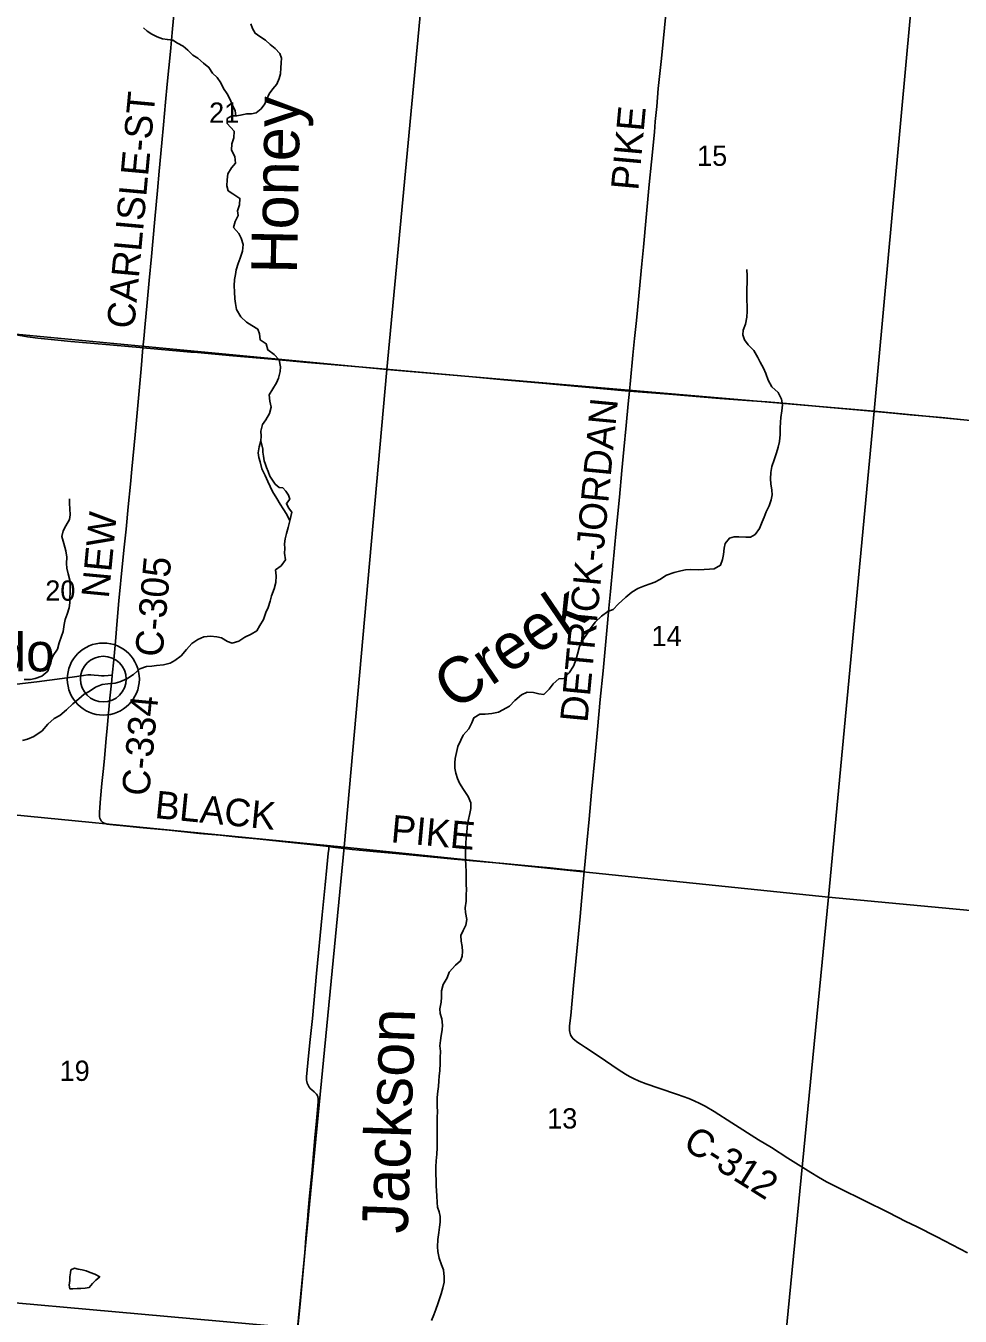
# Model space of a CAD drawing. Extents: x 0 to 1134, y 0 to 440.
# Drawn here: x 272.6 to 330.5, y 319.9 to 399.9 of the extents above; entities that cross this region are included whole.
import ezdxf

# ---------------------------------------------------------------- set-up
doc = ezdxf.new("R2010")
doc.units = 0
for name, color, linetype in [('GM_X_County_Road', 7, 'Continuous'), ('GM_X_County_Road_Text', 7, 'Continuous'), ('GM_X_Minor_Lake', 7, 'Continuous'), ('GM_X_Minor_River', 7, 'Continuous'), ('GM_X_Minor_River_Text', 7, 'Continuous'), ('GM_X_Section', 7, 'Continuous'), ('GM_X_Section_Text', 7, 'Continuous'), ('GM_X_State_Route', 7, 'Continuous'), ('GM_X_Unincorporated', 7, 'Continuous'), ('GM_X_Unincorporated_Location', 7, 'Continuous'), ('GM_X_Unincorporated_Text', 7, 'Continuous')]:
    doc.layers.add(name, color=color, linetype=linetype)

msp = doc.modelspace()

# ---------------------------------------------------------------- linework, layer by layer
at = {"layer": 'GM_X_County_Road'}
for points in [[(279.861, 379.909), (279.908, 380.453), (279.996, 381.38), (280.1, 382.493), (280.252, 384.07), (280.383, 385.555), (280.464, 386.484), (280.596, 387.875), (280.756, 389.639), (280.864, 390.845), (281.027, 392.608), (281.128, 393.722), (281.259, 395.113), (281.362, 396.227), (281.556, 398.268), (281.69, 399.659), (281.961, 402.535), (282.095, 403.927), (282.229, 405.318), (282.332, 406.525), (282.449, 407.731), (282.56, 408.937), (282.634, 409.679), (282.684, 410.129)], [(312.26, 400.786), (311.974, 397.818), (311.875, 396.892), (311.774, 395.965), (311.679, 394.851), (311.592, 393.923), (311.538, 393.273), (311.362, 391.418), (311.221, 390.028), (311.034, 387.986), (310.861, 386.131), (310.757, 385.111), (310.594, 383.348), (310.485, 382.236), (310.421, 381.587), (310.313, 380.474), (310.203, 379.455), (310.047, 377.879), (309.99, 377.225)], [(277.952, 359.63), (278.052, 360.573), (278.155, 361.714), (278.27, 363.014), (278.374, 364.221), (278.595, 366.539), (278.703, 367.558), (278.814, 368.671), (278.952, 370.061), (279.088, 371.452), (279.174, 372.381), (279.375, 374.514), (279.564, 376.555), (279.75, 378.597), (279.861, 379.909)], [(309.99, 377.225), (309.92, 376.44), (309.788, 375.096), (309.651, 373.611), (309.53, 372.312), (309.375, 370.642), (309.177, 368.601), (309.075, 367.487), (308.969, 366.375), (308.822, 364.797), (308.723, 363.777), (308.596, 362.385), (308.441, 360.809), (308.357, 359.881), (308.185, 358.119), (308.012, 356.263), (307.86, 354.686), (307.647, 352.366), (307.487, 350.697), (307.356, 349.211), (307.251, 348.098), (307.194, 347.465)], [(264.71, 358.866), (265.578, 358.794), (266.694, 358.712), (267.253, 358.681), (267.813, 358.665), (268.187, 358.669), (268.84, 358.713), (269.77, 358.792), (270.234, 358.837), (270.602, 358.876), (270.997, 358.919), (271.431, 358.974), (272.052, 359.058), (273.295, 359.206), (274.06, 359.314), (275.47, 359.506), (276.171, 359.605), (276.447, 359.635), (276.639, 359.64), (276.841, 359.625), (277.108, 359.6), (277.29, 359.59), (277.463, 359.585), (277.952, 359.63)], [(277.952, 359.63), (277.921, 359.312), (277.813, 358.198), (277.643, 356.341), (277.582, 355.691), (277.468, 354.486), (277.405, 353.837), (277.318, 352.908), (277.238, 351.979), (277.168, 351.142), (277.161, 350.952), (277.167, 350.855), (277.187, 350.76), (277.225, 350.671), (277.28, 350.59), (277.35, 350.522), (277.417, 350.466), (277.519, 350.428), (277.641, 350.397), (277.812, 350.376), (278.863, 350.264), (279.649, 350.189), (281.482, 350.012), (283.369, 349.822), (284.644, 349.701), (285.754, 349.593), (286.908, 349.474), (287.707, 349.396), (288.843, 349.276), (290.234, 349.13), (291.379, 348.999)], [(289.433, 318.992), (289.595, 320.664), (289.736, 322.244), (289.877, 323.838), (289.956, 324.754), (290.051, 325.869), (290.101, 326.427), (290.182, 327.372), (290.311, 328.75), (290.508, 330.981), (290.603, 332.004), (290.648, 332.468), (290.712, 333.209), (290.71, 333.372), (290.689, 333.522), (290.657, 333.602), (290.609, 333.671), (290.55, 333.735), (290.465, 333.815), (290.315, 333.938), (290.221, 334.021), (290.158, 334.095), (290.104, 334.175), (290.061, 334.261), (290.028, 334.352), (290.007, 334.446), (289.997, 334.541), (289.998, 334.731), (290.117, 336.034), (290.222, 337.055), (290.36, 338.354), (290.612, 341.142), (290.96, 344.765), (291.14, 346.623), (291.244, 347.717), (291.33, 348.573), (291.362, 348.852), (291.379, 348.999)], [(291.379, 348.999), (291.623, 348.971), (292.827, 348.83), (294.126, 348.695), (295.519, 348.568), (297.655, 348.371), (299.14, 348.231), (300.998, 348.061), (302.204, 347.946), (304.155, 347.772), (305.083, 347.682), (306.196, 347.572), (306.937, 347.492), (307.194, 347.465)], [(307.194, 347.465), (307.133, 346.799), (306.931, 344.665), (306.724, 342.532), (306.528, 340.397), (306.354, 338.542), (306.288, 337.892), (306.275, 337.703), (306.279, 337.608), (306.29, 337.513), (306.313, 337.42), (306.347, 337.33), (306.393, 337.245), (306.449, 337.168), (306.513, 337.096), (306.583, 337.031), (306.734, 336.916), (306.968, 336.762), (307.275, 336.551), (307.739, 336.238), (308.513, 335.719), (309.288, 335.201), (309.757, 334.896), (309.999, 334.754), (310.249, 334.626), (310.592, 334.475), (311.027, 334.306), (311.818, 334.026), (312.965, 333.635), (313.667, 333.386), (314.01, 333.254), (314.348, 333.092), (314.676, 332.918), (315.235, 332.584), (316.339, 331.89), (317.994, 330.844), (318.786, 330.353), (319.803, 329.697), (321.222, 328.801), (321.701, 328.512), (322.191, 328.241), (323.021, 327.814), (324.525, 327.072), (326.029, 326.329), (327.111, 325.784), (327.781, 325.456), (329.031, 324.834), (330.928, 323.837)]]:
    msp.add_lwpolyline(points, dxfattribs=at)
at = {"layer": 'GM_X_Minor_Lake'}
for points in [[(287.16, 374.14), (287.053, 373.777), (287.003, 373.402), (287.045, 373.117), (287.11, 372.831), (287.219, 372.409), (287.43, 371.985), (287.585, 371.618), (287.741, 371.309), (287.885, 371), (288.142, 370.575), (288.355, 370.22), (288.533, 369.933), (288.78, 369.577), (288.957, 369.188)], [(288.957, 369.188), (289.078, 369.722), (288.876, 369.997), (288.742, 370.261), (288.951, 370.52), (288.874, 370.783), (288.706, 371.013), (288.526, 371.22), (288.299, 371.257), (288.039, 371.465), (287.883, 371.706), (287.726, 371.958), (287.604, 372.245), (287.505, 372.496), (287.439, 372.668), (287.362, 372.908), (287.32, 373.182), (287.289, 373.444), (287.279, 373.615), (287.16, 374.14)], [(275.386, 322.784), (275.372, 322.602), (275.335, 322.341), (275.32, 322.113), (275.294, 321.84), (275.337, 321.6), (275.508, 321.61), (275.782, 321.629), (276.021, 321.627), (276.283, 321.646), (276.535, 321.689), (276.638, 321.813)], [(276.638, 321.813), (276.731, 321.926), (276.939, 322.151), (277.181, 322.353), (276.886, 322.505), (276.591, 322.611), (276.342, 322.716), (276.092, 322.776), (275.853, 322.825), (275.626, 322.884), (275.386, 322.784)]]:
    msp.add_lwpolyline(points, dxfattribs=at)
at = {"layer": 'GM_X_Minor_River'}
for points in [[(285.611, 394.283), (285.561, 394.594), (285.411, 394.939), (285.261, 395.295), (285.078, 395.641), (284.848, 395.977), (284.676, 396.323), (284.446, 396.647), (284.158, 396.916), (283.94, 397.274), (283.618, 397.544), (283.263, 397.838), (282.951, 398.04), (282.641, 398.343), (282.342, 398.59), (281.995, 398.781), (281.705, 398.971), (281.377, 399.002), (281.072, 399.055), (280.747, 399.178), (280.411, 399.334), (280.121, 399.524), (279.899, 399.734)], [(285.081, 393.793), (285.083, 394.106), (285.371, 394.28), (285.678, 394.284), (285.997, 394.344), (286.281, 394.393), (286.576, 394.397), (286.872, 394.457), (287.173, 394.699), (287.408, 395.012), (287.54, 395.304), (287.674, 395.63), (287.897, 395.943), (288.143, 396.232), (288.299, 396.58), (288.386, 396.885), (288.407, 397.249), (288.426, 397.555), (288.445, 397.85), (288.327, 398.138), (288.052, 398.441), (287.741, 398.688), (287.453, 398.957), (287.107, 399.193), (286.818, 399.394), (286.644, 399.683), (286.538, 399.97)], [(288.85, 368.779), (288.957, 369.188), (288.78, 369.577), (288.533, 369.933), (288.355, 370.22), (288.142, 370.575), (287.885, 371), (287.741, 371.309), (287.585, 371.618), (287.43, 371.985), (287.219, 372.409), (287.11, 372.831), (287.045, 373.117), (287.003, 373.402), (287.053, 373.777), (287.16, 374.14), (287.175, 374.436), (287.156, 374.744), (287.253, 375.153), (287.473, 375.447), (287.694, 375.831), (287.79, 376.217), (287.715, 376.594), (287.674, 376.993), (287.895, 377.355), (288.127, 377.728), (288.256, 378.023), (288.353, 378.443), (288.368, 378.728), (288.304, 379.15), (287.989, 379.484), (287.594, 379.773), (287.485, 380.15), (287.123, 380.394), (287.082, 380.77), (286.972, 381.056), (286.598, 381.288), (286.27, 381.486), (285.921, 381.831), (285.653, 382.267), (285.589, 382.644), (285.559, 382.94), (285.519, 383.362), (285.512, 383.75), (285.539, 384.137), (285.589, 384.444), (285.638, 384.728), (285.757, 385.125), (285.875, 385.465), (286.028, 385.885), (286.056, 386.295), (285.947, 386.694), (285.802, 386.981), (285.476, 387.36), (285.572, 387.735), (285.759, 388.097), (285.705, 388.394), (285.835, 388.769), (285.863, 389.155), (285.433, 389.445), (285.14, 389.631), (285.052, 389.928), (285.068, 390.304), (285.107, 390.691), (285.339, 391.052), (285.582, 391.346), (285.541, 391.745), (285.341, 392.157), (285.369, 392.544), (285.487, 392.918), (285.515, 393.317), (285.081, 393.793)], [(319.2, 373.754), (319.295, 374.095), (319.323, 374.527), (319.328, 374.926), (319.344, 375.302), (319.359, 375.586), (319.421, 375.995), (319.471, 376.371), (319.407, 376.724), (319.196, 377.126), (318.813, 377.483), (318.59, 377.896), (318.435, 378.319), (318.291, 378.64), (318.079, 379.007), (317.935, 379.293), (317.689, 379.729), (317.34, 380.097), (317.116, 380.407), (317.006, 380.705), (317.032, 380.989), (317.174, 381.375), (317.259, 381.807), (317.275, 382.182), (317.279, 382.501), (317.272, 382.843), (317.254, 383.242), (317.258, 383.561), (317.274, 383.959), (317.29, 384.369), (317.261, 384.745)], [(299.89, 346.337), (299.883, 346.656), (299.877, 347.078), (299.87, 347.488), (299.863, 347.807), (299.834, 348.252), (299.827, 348.605), (299.83, 348.889), (299.857, 349.185), (299.884, 349.572), (299.911, 349.857), (299.949, 350.198), (300.011, 350.607), (300.096, 351.062), (300.157, 351.369), (300.173, 351.721), (299.995, 352.111), (299.716, 352.536), (299.458, 352.937), (299.337, 353.223), (299.238, 353.543), (299.173, 353.863), (299.166, 354.182), (299.192, 354.467), (299.361, 355.194), (299.548, 355.601), (299.7, 355.907), (300.047, 356.29), (300.222, 356.675), (300.351, 356.981), (300.719, 357.205), (301.061, 357.212), (301.46, 357.242), (301.871, 357.34), (302.158, 357.473), (302.571, 357.707), (302.894, 358.057), (303.297, 358.394), (303.664, 358.56), (304.051, 358.544), (304.369, 358.472), (304.688, 358.434), (305.022, 358.749), (305.266, 359.077), (305.623, 359.403), (305.919, 359.411), (306.266, 359.771), (306.533, 360.189), (306.697, 360.609), (306.77, 360.916), (306.901, 361.392), (307.123, 361.823), (307.39, 362.218), (307.576, 362.523), (307.877, 362.896), (308.269, 363.279), (308.648, 363.57), (308.992, 363.691), (309.303, 364.018), (309.764, 364.445), (310.144, 364.76), (310.512, 364.983), (310.924, 365.149), (311.279, 365.271), (311.565, 365.381), (311.875, 365.548), (312.288, 365.817), (312.757, 365.982), (313.169, 366.08), (313.466, 366.145), (313.797, 366.164), (314.241, 366.147), (314.629, 366.177), (314.948, 366.184), (315.233, 366.204), (315.635, 366.427), (315.764, 366.79), (315.825, 367.097), (315.853, 367.484), (315.913, 367.779), (316.179, 368.117), (316.488, 368.194), (316.773, 368.202), (317.194, 368.163), (317.491, 368.182), (317.778, 368.338), (318.055, 368.699), (318.22, 369.119), (318.338, 369.413), (318.456, 369.731), (318.643, 370.116), (318.772, 370.479), (318.822, 370.797), (318.814, 371.082), (318.751, 371.481), (318.72, 371.789), (318.759, 372.176), (318.82, 372.54), (318.951, 372.96), (319.093, 373.402), (319.2, 373.754)], [(272.507, 359.346), (272.883, 359.364), (273.18, 359.406), (273.603, 359.561), (273.972, 359.875), (274.067, 360.17), (274.174, 360.545), (274.303, 360.851), (274.558, 361.235), (274.677, 361.632), (274.819, 362.041), (274.914, 362.336), (274.976, 362.756), (275.048, 363.063), (275.155, 363.392), (275.285, 363.789), (275.323, 364.108), (275.327, 364.404), (275.353, 364.745), (275.358, 365.11), (275.329, 365.509), (275.231, 365.897), (275.144, 366.251), (275.125, 366.536), (275.141, 366.923), (275.077, 367.322), (274.958, 367.779), (274.838, 368.214), (274.91, 368.566), (275.074, 368.872), (275.306, 369.256), (275.344, 369.563), (275.337, 369.928), (275.318, 370.258), (275.311, 370.543)], [(272.404, 355.577), (272.701, 355.653), (273.102, 355.819), (273.607, 356.166), (273.977, 356.595), (274.369, 356.932), (274.713, 357.122), (275.116, 357.481), (275.508, 357.853), (275.888, 358.156), (276.211, 358.437), (276.52, 358.615), (276.911, 358.884), (277.335, 359.039), (277.677, 359.08), (278.133, 359.12), (278.419, 359.208), (278.855, 359.385), (279.268, 359.665), (279.66, 360.014), (280.083, 360.168), (280.403, 360.187), (280.688, 360.218), (281.122, 360.27), (281.544, 360.356), (281.831, 360.524), (282.234, 360.827), (282.558, 361.221), (282.893, 361.582), (283.26, 361.828), (283.627, 362.006), (284.038, 362.047), (284.436, 361.997), (284.72, 361.936), (285.094, 361.704), (285.389, 361.61), (285.789, 361.73), (286.168, 361.977), (286.569, 362.165), (286.902, 362.367), (287.1, 362.706), (287.321, 363.068), (287.475, 363.51), (287.615, 363.805), (287.745, 364.202), (287.829, 364.543), (287.983, 364.974), (288.079, 365.371), (288.106, 365.769), (288.065, 366.146), (288.41, 366.404), (288.688, 366.765), (288.625, 367.176), (288.64, 367.472), (288.632, 367.768), (288.67, 368.064), (288.742, 368.404), (288.85, 368.779)], [(297.739, 319.64), (297.88, 319.992), (297.998, 320.332), (298.128, 320.684), (298.223, 320.979), (298.329, 321.285), (298.425, 321.66), (298.509, 322.012), (298.524, 322.342), (298.473, 322.787), (298.351, 323.085), (298.197, 323.497), (298.133, 323.907), (298.103, 324.215), (298.131, 324.659), (298.193, 325.091), (298.232, 325.421), (298.258, 325.74), (298.263, 326.093), (298.209, 326.378), (298.11, 326.664), (298.091, 326.961), (298.062, 327.36), (298.024, 327.975), (298.028, 328.283), (297.999, 328.739), (298.004, 329.172), (298.02, 329.536), (298.06, 329.957), (298.087, 330.344), (298.08, 330.72), (298.073, 331.062), (298.089, 331.426), (298.082, 331.79), (298.076, 332.235), (298.103, 332.565), (298.085, 332.918), (298.091, 333.453), (298.13, 333.852), (298.157, 334.147), (298.184, 334.489), (298.199, 334.785), (298.237, 335.137), (298.265, 335.57), (298.27, 335.923), (298.286, 336.333), (298.256, 336.664), (298.283, 336.982), (298.321, 337.301), (298.393, 337.653), (298.408, 337.937), (298.379, 338.325), (298.258, 338.657), (298.25, 338.942), (298.323, 339.374), (298.35, 339.681), (298.355, 340.068), (298.451, 340.454), (298.695, 340.861), (298.825, 341.224), (299.217, 341.653), (299.517, 341.922), (299.635, 342.217), (299.65, 342.502), (299.631, 342.821), (299.578, 343.152), (299.548, 343.494), (299.7, 343.811), (299.852, 344.14), (299.924, 344.48), (299.839, 344.914), (299.808, 345.211), (299.87, 345.62), (299.875, 346.007), (299.89, 346.337)]]:
    msp.add_lwpolyline(points, dxfattribs=at)
at = {"layer": 'GM_X_Section'}
for points in [[(297.835, 409.088), (294.966, 378.556), (264.588, 381.46), (267.649, 411.84)], [(297.835, 409.088), (327.944, 406.45), (325.155, 375.977), (294.966, 378.556)], [(327.944, 406.45), (357.826, 403.782), (354.999, 373.096), (325.155, 375.977)], [(264.588, 381.46), (294.966, 378.556), (292.327, 348.97), (261.94, 351.945)], [(294.966, 378.556), (325.155, 375.977), (322.315, 345.859), (292.327, 348.97)], [(325.155, 375.977), (354.999, 373.096), (352.002, 343.082), (322.315, 345.859)], [(261.94, 351.945), (292.327, 348.97), (289.435, 319.16), (259.043, 321.9)], [(292.327, 348.97), (322.315, 345.859), (319.437, 316.208), (289.435, 319.16)], [(322.315, 345.859), (352.002, 343.082), (349.223, 313.27), (319.437, 316.208)], [(259.043, 321.9), (289.435, 319.16), (286.421, 289.523), (256.46, 292.203)]]:
    msp.add_lwpolyline(points, close=True, dxfattribs=at)
at = {"layer": 'GM_X_State_Route'}
for points in [[(283.236, 379.605), (282.818, 379.643), (280.776, 379.828), (279.861, 379.909), (279.662, 379.924), (277.342, 380.132), (275.393, 380.302), (274.372, 380.396), (273.352, 380.5), (272.704, 380.585), (272.244, 380.66), (271.786, 380.753), (271.333, 380.868), (270.886, 381.002), (270.443, 381.151), (270.007, 381.317), (269.491, 381.536), (268.732, 381.893), (267.227, 382.634), (267.076, 382.709)], [(292.498, 378.794), (290.058, 379.003), (287.831, 379.206), (285.417, 379.411), (283.236, 379.605)], [(330.713, 375.433), (329.323, 375.578), (327.374, 375.756), (325.889, 375.886), (324.312, 376.035), (322.191, 376.225), (320.624, 376.367), (319.486, 376.464), (318.493, 376.549), (317.257, 376.641), (315.584, 376.768), (312.427, 377.025), (309.99, 377.225), (309.734, 377.246), (307.041, 377.476), (304.351, 377.731), (302.216, 377.926), (300.267, 378.097), (298.875, 378.22), (295.348, 378.542), (293.957, 378.669), (292.498, 378.794)]]:
    msp.add_lwpolyline(points, dxfattribs=at)
at = {"layer": 'GM_X_Unincorporated'}
for radius in [2.232, 1.415]:
    msp.add_circle((277.403, 359.381), radius, dxfattribs=at)
at = {"layer": 'GM_X_Unincorporated_Location'}
msp.add_line((277.403, 359.381), (277.403, 359.381), dxfattribs=at)

# ---------------------------------------------------------------- texts
at = {"layer": 'GM_X_County_Road_Text'}
for s, height, rotation, p in [('CARLISLE-ST', 1.70455, 84.80418, (279.314, 381.043)), ('PIKE', 1.7045, 84.77499, (310.539, 389.615)), ('DETRICK-JORDAN', 1.70455, 84.60452, (307.389, 356.647)), ('NEW', 1.7045, 84.58772, (277.739, 364.344)), ('C-305', 1.7045, 84.78196, (281.058, 360.706)), ('C-334', 1.7045, 84.61454, (280.233, 352.088)), ('BLACK', 1.7045, 354.33047, (280.548, 350.776)), ('PIKE', 1.7045, 354.74947, (295.175, 349.276)), ('C-312', 1.7045, 327.91242, (313.217, 330.36))]:
    msp.add_text(s, height=height, rotation=rotation, dxfattribs=at).set_placement(p)
at = {"layer": 'GM_X_Minor_River_Text'}
for s, height, rotation, p in [('Honey', 2.8399, 89.00812, (289.399, 384.475)), ('Creek', 2.8406, 34.19427, (299.146, 357.377)), ('Jackson', 2.8402, 88.02723, (296.25, 325.001))]:
    msp.add_text(s, height=height, rotation=rotation, dxfattribs=at).set_placement(p)
at = {"layer": 'GM_X_Section_Text'}
for s, p in [('21', (283.957, 393.845)), ('15', (314.182, 391.176)), ('20', (273.807, 364.236)), ('14', (311.357, 361.42)), ('19', (274.694, 334.486)), ('13', (304.894, 331.536))]:
    msp.add_text(s, height=1.2557, rotation=0.00001, dxfattribs=at).set_placement(p)
at = {"layer": 'GM_X_Unincorporated_Text'}
msp.add_text('Dodo', height=2.3693, rotation=0.00001, dxfattribs=at).set_placement((266.807, 359.858))

doc.saveas('drawing.dxf')
